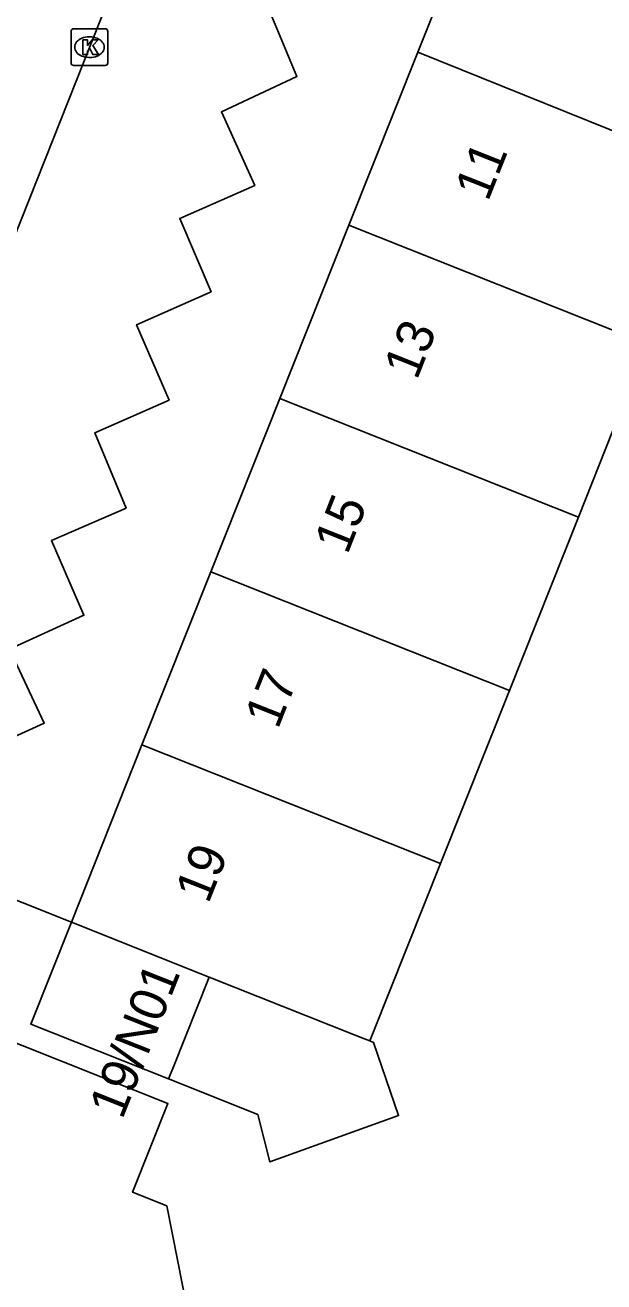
# Model space of a CAD drawing. Extents: x 161801 to 162379, y 382315 to 382832.
# Drawn here: x 162178.73 to 162194.46, y 382536.65 to 382570.83 of the extents above; entities that cross this region are included whole.
import ezdxf

# ---------------------------------------------------------------- set-up
doc = ezdxf.new("R2010")
doc.units = 0
for name, color, linetype in [('IMGEO_Kolk', 7, 'Continuous'), ('IMGEO_Pand', 7, 'Continuous'), ('IMGEO_Pand_nummerreeks', 7, 'Continuous'), ('IMGEO_Rijbaan_lokaal_open', 7, 'Continuous'), ('IMGEO_Voetpad_open', 7, 'Continuous')]:
    doc.layers.add(name, color=color, linetype=linetype)

msp = doc.modelspace()

# ---------------------------------------------------------------- linework, layer by layer
at = {"layer": 'IMGEO_Kolk'}
for p, q in [((162179.975, 382569.81), (162179.975, 382570.662)), ((162180.05, 382570.736), (162180.902, 382570.736)), ((162180.463, 382570.516), (162180.488, 382570.516)), ((162180.976, 382570.662), (162180.976, 382569.81)), ((162180.486, 382569.956), (162180.461, 382569.956)), ((162180.902, 382569.736), (162180.05, 382569.736))]:
    msp.add_line(p, q, dxfattribs=at)
for points in [[(162179.975, 382569.81), (162179.975, 382570.662)], [(162180.05, 382570.736), (162180.902, 382570.736)], [(162180.976, 382570.662), (162180.976, 382569.81)], [(162180.296, 382570.436), (162180.419, 382570.436), (162180.419, 382570.285), (162180.549, 382570.436), (162180.713, 382570.436), (162180.567, 382570.285), (162180.72, 382570.036), (162180.568, 382570.036), (162180.483, 382570.2), (162180.419, 382570.133), (162180.419, 382570.036), (162180.296, 382570.036), (162180.296, 382570.436)], [(162180.902, 382569.736), (162180.05, 382569.736)]]:
    msp.add_lwpolyline(points, dxfattribs=at)
for centre, start, end in [((162180.052, 382570.66), 91.552, 178.448), ((162180.052, 382570.66), 91.552, 178.448), ((162180.9, 382570.66), 1.552, 88.448), ((162180.9, 382570.66), 1.552, 88.448), ((162180.052, 382569.812), 181.552, 268.448), ((162180.052, 382569.812), 181.552, 268.448), ((162180.9, 382569.812), 271.552, 358.448), ((162180.9, 382569.812), 271.552, 358.448)]:
    msp.add_arc(centre, 0.0765, start, end, dxfattribs=at)
for centre, major_axis, ratio, start_param, end_param in [((162180.462, 382570.236), (-0.387, 0.002), 0.722429, 4.712389, 7.853982), ((162180.487, 382570.236), (-0.39, 0.002), 0.717154, 1.570796, 4.712389)]:
    msp.add_ellipse(centre, major_axis=major_axis, ratio=ratio, start_param=start_param, end_param=end_param, dxfattribs=at)
at = {"layer": 'IMGEO_Pand'}
for points in [[(162189.401, 382570.101), (162191.32, 382574.925)], [(162187.527, 382565.389), (162189.401, 382570.101)], [(162197.495, 382566.833), (162189.401, 382570.101)], [(162185.652, 382560.677), (162187.527, 382565.389)], [(162195.638, 382562.163), (162187.527, 382565.389)], [(162195.638, 382562.163), (162193.763, 382557.45)], [(162183.777, 382555.964), (162185.652, 382560.677)], [(162185.652, 382560.677), (162193.763, 382557.45)], [(162193.763, 382557.45), (162191.889, 382552.738)], [(162181.903, 382551.252), (162183.777, 382555.964)], [(162191.889, 382552.738), (162183.777, 382555.964)], [(162191.889, 382552.738), (162190.014, 382548.026)], [(162179.984, 382546.428), (162181.903, 382551.252)], [(162190.014, 382548.026), (162181.903, 382551.252)], [(162190.014, 382548.026), (162188.187, 382543.433), (162188.095, 382543.201)], [(162182.624, 382542.166), (162178.881, 382543.655), (162179.984, 382546.428)], [(162183.727, 382544.939), (162179.984, 382546.428)], [(162173.318, 382545.194), (162178.647, 382543.075), (162180.788, 382542.223), (162182.61, 382541.498), (162181.649, 382539.082), (162182.578, 382538.713), (162183.15, 382535.817), (162182.349, 382535.566)], [(162182.624, 382542.166), (162182.738, 382542.454), (162183.727, 382544.939)], [(162183.727, 382544.939), (162187.693, 382543.361), (162187.949, 382543.259), (162188.095, 382543.201)], [(162188.095, 382543.201), (162188.194, 382543.162), (162188.876, 382541.169), (162185.38, 382539.91), (162185.051, 382541.201), (162182.624, 382542.166)]]:
    msp.add_lwpolyline(points, dxfattribs=at)
at = {"layer": 'IMGEO_Rijbaan_lokaal_open'}
msp.add_lwpolyline([(162181.625, 382573.137), (162171.513, 382547.64)], dxfattribs=at)
at = {"layer": 'IMGEO_Voetpad_open'}
for points in [[(162182.369, 382572.638), (162186.384, 382574.415), (162187.28, 382572.39), (162185.253, 382571.505), (162186.115, 382569.439), (162184.061, 382568.472), (162184.969, 382566.473), (162182.929, 382565.575), (162183.78, 382563.584), (162181.758, 382562.683), (162182.642, 382560.634), (162180.621, 382559.742), (162181.471, 382557.698), (162179.444, 382556.811), (162180.323, 382554.783), (162178.3, 382553.854), (162179.247, 382551.849), (162172.902, 382548.953)], [(162179.984, 382546.428), (162174.656, 382548.553), (162173.318, 382545.194)]]:
    msp.add_lwpolyline(points, dxfattribs=at)

# ---------------------------------------------------------------- texts
at = {"layer": 'IMGEO_Pand_nummerreeks'}
for s, rotation, p in [('11', 68.3075, (162191.305, 382566.011)), ('13', 68.3075, (162189.373, 382561.155)), ('15', 68.3075, (162187.484, 382556.406)), ('17', 68.3075, (162185.595, 382551.656)), ('19', 68.308, (162183.705, 382546.907)), ('19/N01', 68.3768, (162181.366, 382541.038))]:
    msp.add_text(s, height=1, rotation=rotation, dxfattribs=at).set_placement(p)

doc.saveas('drawing.dxf')
